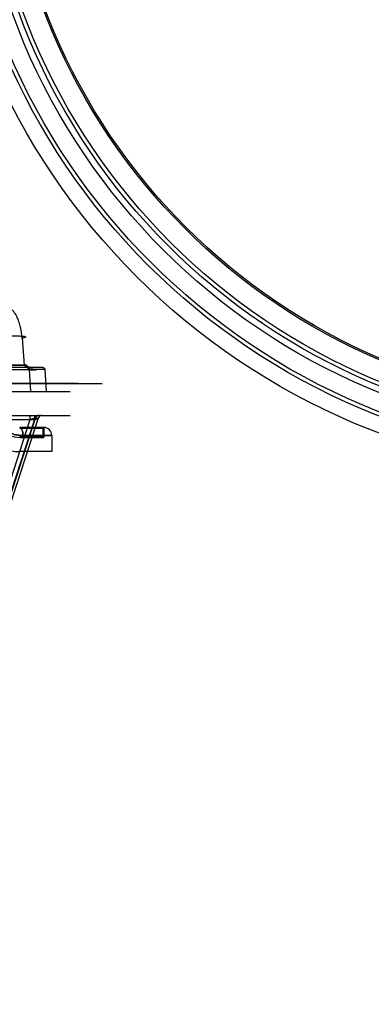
# Model space of a CAD drawing. Header units: millimetres. Extents: x 0 to 297, y 0 to 210.
# Tile 413 of 499: x 240.964 to 241.271, y 159.461 to 160.321. Entities that reach past the tile are written whole.
import ezdxf

# ---------------------------------------------------------------- set-up
doc = ezdxf.new("R2010")
doc.units = ezdxf.units.MM
doc.header["$LTSCALE"] = 16.335
doc.layers.get('0').update_dxf_attribs({"linetype": 'CONTINUOUS'})
for name, color, linetype in [('AXES_REF', 7, 'CONTINUOUS'), ('INTFCLR_1', 7, 'CONTINUOUS'), ('INTFCLR_144815', 7, 'CONTINUOUS'), ('INTFCLR_72935', 7, 'CONTINUOUS')]:
    doc.layers.add(name, color=color, linetype=linetype)

msp = doc.modelspace()

# ---------------------------------------------------------------- linework, layer by layer
at = {"color": 7, "linetype": 'Continuous'}
for centre, radius in [((241.48891, 154.71146), 6.78708), ((241.48891, 154.71146), 6.7865), ((241.48891, 154.71146), 6.74304), ((241.48891, 160.52006), 0.5985), ((241.48891, 160.52006), 0.5845), ((241.48891, 160.52006), 0.5656), ((241.48891, 160.52006), 0.56), ((241.48891, 160.52006), 0.5565), ((241.48891, 160.52006), 0.539), ((241.48891, 160.52006), 0.5376)]:
    msp.add_circle(centre, radius, dxfattribs=at)
at = {"color": 9, "linetype": 'Continuous'}
msp.add_circle((241.48891, 160.52006), 0.581, dxfattribs=at)
at = {"color": 7, "linetype": 'Continuous'}
for radius, start, end in [(6.72, 278.277129, 261.722871), (6.874, 113.082692, 346.830891)]:
    msp.add_arc((241.48891, 154.71146), radius, start, end, dxfattribs=at)
at = {"layer": 'AXES_REF', "color": 9, "linetype": 'Continuous'}
msp.add_arc((241.48891, 154.71146), 6.19116, 94.411812, 85.588188, dxfattribs=at)
at = {"layer": 'INTFCLR_1', "color": 9, "linetype": 'Continuous'}
for p, q in [((240.98472, 159.96496), (240.96372, 159.96496)), ((240.99172, 159.95796), (240.96652, 159.95796)), ((240.99172, 159.95796), (240.99172, 159.94396))]:
    msp.add_line(p, q, dxfattribs=at)
at = {"layer": 'INTFCLR_1', "color": 6, "linetype": 'Continuous'}
for p, q in [((240.96372, 159.96435), (240.9841, 159.96435)), ((240.98472, 159.96496), (240.9841, 159.96435)), ((240.9841, 159.95683), (240.9841, 159.96435)), ((240.98472, 159.96496), (240.98472, 159.95621)), ((240.9841, 159.95683), (240.96372, 159.95683)), ((240.96372, 159.95621), (240.98472, 159.95621)), ((240.98472, 159.95621), (240.9841, 159.95683)), ((240.99172, 159.94396), (240.96372, 159.94396))]:
    msp.add_line(p, q, dxfattribs=at)
for radius in [0.035, 0.02275]:
    msp.add_arc((240.96372, 159.97896), radius, 180, 270, dxfattribs=at)
at = {"layer": 'INTFCLR_1', "color": 9, "linetype": 'Continuous'}
msp.add_arc((240.98472, 159.95796), 0.007, 0, 90, dxfattribs=at)
for points, knots in [([(240.94972, 159.96331), (240.95031, 159.96287), (240.95154, 159.96204), (240.95415, 159.96058), (240.95697, 159.95946), (240.95989, 159.95867), (240.96282, 159.95813), (240.96505, 159.95797), (240.96652, 159.95796)], [0, 0, 0, 0, 0.123084, 0.248729, 0.500796, 0.628221, 0.754143, 1, 1, 1, 1]), ([(240.96652, 159.95796), (240.96652, 159.95883), (240.96637, 159.96054), (240.96584, 159.96295), (240.96467, 159.96496), (240.96372, 159.96496)], [0, 0, 0, 0, 0.327607, 0.638667, 1, 1, 1, 1])]:
    msp.add_open_spline(points, degree=3, knots=knots, dxfattribs=at)
at = {"layer": 'INTFCLR_144815', "color": 9, "linetype": 'Continuous'}
for p, q in [((240.96579, 160.04286), (240.96758, 160.01945)), ((240.98394, 160.01746), (240.82976, 160.01746)), ((240.97202, 160.01536), (240.90643, 160.01536)), ((240.91468, 160.01945), (240.97028, 160.01942)), ((240.96977, 160.01943), (240.91468, 160.01945)), ((240.97202, 160.01746), (240.97202, 160.01536)), ((240.98571, 160.01547), (240.97202, 160.01536)), ((240.97202, 160.01536), (240.97303, 159.99646)), ((240.98571, 160.01547), (240.97461, 160.01547)), ((240.98571, 160.01547), (240.98673, 159.99646)), ((241.01473, 160.0034), (240.66308, 160.0034)), ((241.03573, 160.00322), (240.67155, 160.00322)), ((239.87511, 159.99646), (241.00773, 159.99646)), ((239.85312, 159.97546), (241.00773, 159.97546)), ((240.87982, 159.68419), (240.97273, 159.972)), ((240.97665, 159.972), (240.88261, 159.68419)), ((240.88384, 159.68311), (240.97745, 159.97307)), ((240.97981, 159.97307), (240.88506, 159.68311)), ((240.89229, 159.972), (240.97665, 159.972)), ((240.97743, 159.97307), (240.97273, 159.972)), ((240.97745, 159.97307), (240.97981, 159.97307)), ((240.97988, 159.97305), (240.97982, 159.97307))]:
    msp.add_line(p, q, dxfattribs=at)
at = {"layer": 'INTFCLR_144815', "color": 7, "linetype": 'Continuous'}
for p, q in [((240.96941, 160.01804), (240.96758, 160.01945)), ((240.97067, 160.01814), (240.96758, 160.01945)), ((240.9726, 160.01746), (240.97067, 160.01814)), ((240.98571, 160.01547), (240.97202, 160.01536)), ((240.97202, 160.01536), (240.97807, 160.01541)), ((240.97303, 159.99646), (240.97909, 159.99646)), ((240.97909, 159.99646), (240.98673, 159.99646))]:
    msp.add_line(p, q, dxfattribs=at)
at = {"layer": 'INTFCLR_144815', "color": 9, "linetype": 'Continuous'}
for points, knots in [([(240.96579, 160.04286), (240.96572, 160.04378), (240.96555, 160.0456), (240.96519, 160.04829), (240.96481, 160.05048), (240.96445, 160.05219), (240.96407, 160.05383), (240.96355, 160.05579), (240.96295, 160.05768), (240.96242, 160.05911), (240.96189, 160.06044), (240.96118, 160.06199), (240.96026, 160.06369), (240.95942, 160.06496), (240.95872, 160.06586), (240.95804, 160.06665), (240.95716, 160.06751), (240.95604, 160.06835), (240.95489, 160.06895), (240.95371, 160.06931), (240.9529, 160.0694), (240.95251, 160.0694)], [0, 0, 0, 0, 0.087124, 0.172425, 0.256065, 0.297272, 0.337572, 0.415179, 0.489048, 0.524654, 0.559287, 0.624677, 0.685234, 0.741447, 0.767946, 0.793201, 0.840323, 0.883704, 0.924295, 0.962676, 1, 1, 1, 1]), ([(240.91296, 160.04286), (240.91734, 160.04318), (240.92585, 160.04376), (240.93627, 160.04432), (240.94406, 160.04466), (240.9493, 160.04483), (240.95403, 160.04494), (240.95818, 160.04498), (240.96169, 160.04495), (240.96452, 160.04486), (240.96661, 160.0447), (240.96793, 160.04452), (240.96854, 160.04431), (240.96881, 160.04415), (240.96879, 160.04388), (240.96851, 160.04371), (240.96812, 160.04351), (240.96719, 160.04319), (240.96639, 160.043), (240.96579, 160.04286)], [0, 0, 0, 0, 0.221868, 0.431103, 0.527274, 0.615997, 0.696011, 0.766224, 0.825637, 0.873472, 0.909084, 0.932153, 0.939038, 0.943173, 0.946123, 0.950844, 0.958451, 0.969161, 1, 1, 1, 1]), ([(240.91296, 160.04286), (240.9169, 160.04315), (240.9229, 160.04356), (240.93095, 160.04403), (240.93703, 160.04435), (240.94295, 160.04461), (240.94854, 160.04481), (240.95365, 160.04494), (240.95814, 160.04499), (240.96191, 160.04494), (240.96507, 160.04486), (240.96727, 160.04459), (240.96847, 160.0444), (240.96891, 160.04402), (240.96848, 160.04365), (240.9679, 160.04344), (240.96694, 160.04313), (240.96621, 160.04296), (240.96579, 160.04286)], [0, 0, 0, 0, 0.200097, 0.303852, 0.407275, 0.50792, 0.603077, 0.690049, 0.766447, 0.83018, 0.880008, 0.927346, 0.939195, 0.944613, 0.950401, 0.961638, 0.978375, 1, 1, 1, 1]), ([(240.9726, 160.01746), (240.97284, 160.01746), (240.97336, 160.01737), (240.97402, 160.01692), (240.97448, 160.01625), (240.97459, 160.01573), (240.97461, 160.01547)], [0, 0, 0, 0, 0.236087, 0.493118, 0.754435, 1, 1, 1, 1]), ([(240.98366, 160.01746), (240.98391, 160.01746), (240.98444, 160.01737), (240.98512, 160.01693), (240.98558, 160.01625), (240.9857, 160.01573), (240.98571, 160.01547)], [0, 0, 0, 0, 0.238267, 0.496313, 0.756655, 1, 1, 1, 1]), ([(240.97194, 159.97546), (240.97207, 159.97546), (240.97236, 159.97508), (240.97263, 159.97395), (240.97273, 159.97282), (240.97273, 159.972)], [0, 0, 0, 0, 0.103117, 0.326022, 1, 1, 1, 1]), ([(240.97665, 159.972), (240.97665, 159.97242), (240.97671, 159.97344), (240.97684, 159.97448), (240.9772, 159.97546), (240.97744, 159.97546)], [0, 0, 0, 0, 0.35171, 0.80538, 1, 1, 1, 1]), ([(240.97665, 159.972), (240.97707, 159.97211), (240.97803, 159.97254), (240.97967, 159.97239), (240.97988, 159.97305)], [0, 0, 0, 0, 0.382179, 1, 1, 1, 1]), ([(240.98064, 159.97546), (240.97995, 159.97546), (240.97851, 159.97499), (240.97765, 159.97375), (240.97743, 159.97307)], [0, 0, 0, 0, 0.495475, 1, 1, 1, 1]), ([(240.98068, 159.97546), (240.97998, 159.97546), (240.97854, 159.97499), (240.97767, 159.97375), (240.97745, 159.97307)], [0, 0, 0, 0, 0.496376, 1, 1, 1, 1]), ([(240.98307, 159.97546), (240.98273, 159.97546), (240.98201, 159.97535), (240.98073, 159.9747), (240.98004, 159.97375), (240.97982, 159.97307)], [0, 0, 0, 0, 0.242703, 0.499798, 1, 1, 1, 1])]:
    msp.add_open_spline(points, degree=3, knots=knots, dxfattribs=at)
at = {"layer": 'INTFCLR_144815', "color": 7, "linetype": 'Continuous'}
for points, knots in [([(240.9726, 160.01746), (240.97233, 160.01746), (240.97168, 160.01769), (240.9706, 160.01817), (240.96921, 160.0188), (240.96816, 160.01923), (240.96758, 160.01945)], [0, 0, 0, 0, 0.150877, 0.370722, 0.655446, 1, 1, 1, 1]), ([(240.96758, 160.01945), (240.96818, 160.01898), (240.96936, 160.01805), (240.97111, 160.0168), (240.97258, 160.01596), (240.97375, 160.01556), (240.97433, 160.01547), (240.97461, 160.01547)], [0, 0, 0, 0, 0.282431, 0.54857, 0.789259, 0.898009, 1, 1, 1, 1])]:
    msp.add_open_spline(points, degree=3, knots=knots, dxfattribs=at)
at = {"layer": 'INTFCLR_72935', "color": 9, "linetype": 'Continuous'}
for p, q in [((240.96372, 159.96496), (240.96372, 159.96435)), ((240.96372, 159.96496), (240.98472, 159.96496)), ((240.96372, 159.95621), (240.96372, 159.95683)), ((240.96652, 159.95796), (240.99172, 159.95796)), ((240.99172, 159.95796), (240.99172, 159.94396))]:
    msp.add_line(p, q, dxfattribs=at)
at = {"layer": 'INTFCLR_72935', "color": 6, "linetype": 'Continuous'}
for p, q in [((240.9841, 159.96435), (240.96372, 159.96435)), ((240.98472, 159.96496), (240.9841, 159.96435)), ((240.9841, 159.96435), (240.9841, 159.95683)), ((240.98472, 159.95621), (240.98472, 159.96496)), ((240.96372, 159.95683), (240.9841, 159.95683)), ((240.98472, 159.95621), (240.96372, 159.95621)), ((240.98472, 159.95621), (240.9841, 159.95683)), ((240.99172, 159.94396), (240.96372, 159.94396))]:
    msp.add_line(p, q, dxfattribs=at)
msp.add_arc((240.96372, 159.97896), 0.035, 180, 270, dxfattribs=at)
at = {"layer": 'INTFCLR_72935', "color": 9, "linetype": 'Continuous'}
msp.add_arc((240.98472, 159.95796), 0.007, 0, 90, dxfattribs=at)
for points, knots in [([(240.96652, 159.95796), (240.96505, 159.95796), (240.96282, 159.95813), (240.95989, 159.95867), (240.95697, 159.95946), (240.95415, 159.96058), (240.95154, 159.96204), (240.9503, 159.96287), (240.94972, 159.96331)], [0, 0, 0, 0, 0.245858, 0.371779, 0.499203, 0.751271, 0.876916, 1, 1, 1, 1]), ([(240.96372, 159.96496), (240.96467, 159.96496), (240.96637, 159.96204), (240.96652, 159.95964), (240.96652, 159.95796)], [0, 0, 0, 0, 0.362277, 1, 1, 1, 1])]:
    msp.add_open_spline(points, degree=3, knots=knots, dxfattribs=at)

doc.saveas('drawing.dxf')
